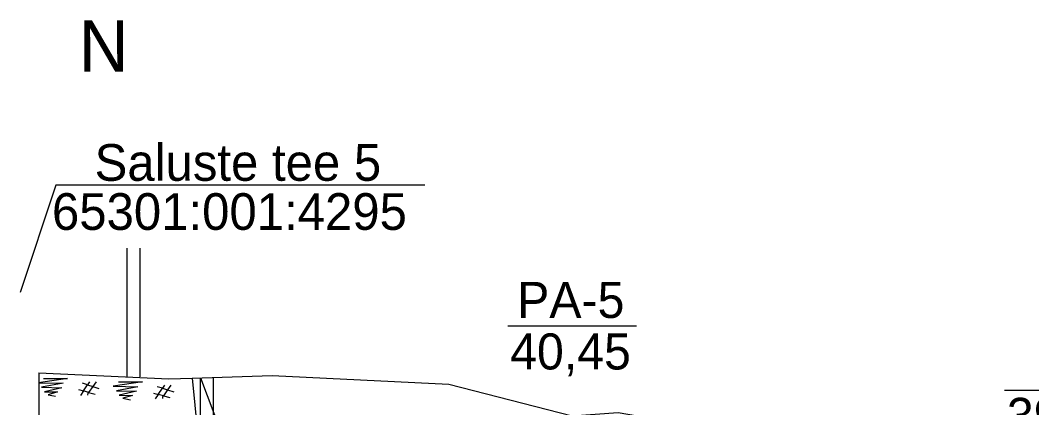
# Model space of a CAD drawing. Extents: x 544674 to 552202, y 6585829 to 6588119.
# Drawn here: x 551367.2 to 551524.2, y 6587478.1 to 6587538.3 of the extents above; entities that cross this region are included whole.
import ezdxf

# ---------------------------------------------------------------- set-up
doc = ezdxf.new("R2010")
doc.units = 0
for name, color, linetype in [('Default', 7, 'Continuous'), ('GEOLPUNKT', 7, 'Continuous'), ('illumineerimisjooned', 7, 'Continuous'), ('kataster', 7, 'Continuous'), ('Lõige', 7, 'Continuous'), ('PIIR', 7, 'Continuous'), ('RAJATIS', 7, 'Continuous'), ('TM', 7, 'Continuous'), ('Täide', 7, 'Continuous')]:
    doc.layers.add(name, color=color, linetype=linetype)

msp = doc.modelspace()

# ---------------------------------------------------------------- linework, layer by layer
at = {"layer": 'Default'}
for points in [[(551370.06, 6587483.54), (551390.22, 6587482.61), (551393.86, 6587482.72)], [(551393.86, 6587482.72), (551406.3, 6587483.12), (551433.69, 6587481.79), (551452.85, 6587476.85), (551460, 6587477.37), (551472.31, 6587475.25), (551511.31, 6587470.47), (551529.97, 6587466.85), (551529.97, 6587466.85), (551562.88, 6587467.22), (551565.79, 6587467.1), (551595.79, 6587466.71)], [(551393.86, 6587482.72), (551395.97, 6587461.24)]]:
    msp.add_lwpolyline(points, dxfattribs=at)
at = {"layer": 'GEOLPUNKT'}
for p, q in [((551442.85, 6587490.85), (551462.85, 6587490.85)), ((551519.97, 6587480.85), (551539.97, 6587480.85))]:
    msp.add_line(p, q, dxfattribs=at)
at = {"layer": 'illumineerimisjooned'}
msp.add_line((551397.17, 6587270.62), (551397.17, 6587482.83), dxfattribs=at)
at = {"layer": 'kataster'}
msp.add_line((551383.76, 6587482.91), (551383.76, 6587502.91), dxfattribs=at)
msp.add_lwpolyline([(551429.99, 6587512.66), (551372.71, 6587512.66), (551367.17, 6587496.03)], dxfattribs=at)
at = {"layer": 'PIIR'}
for p in [(551395.17, 6587258.71), (551395.17, 6587268.72)]:
    msp.add_line(p, (551395.17, 6587482.77), dxfattribs=at)
at = {"layer": 'RAJATIS'}
msp.add_line((551395.17, 6587482.77), (551402.84, 6587462.22), dxfattribs=at)
at = {"layer": 'TM'}
for p, q in [((551383.76, 6587482.91), (551383.76, 6587502.91)), ((551385.76, 6587482.91), (551385.76, 6587502.91))]:
    msp.add_line(p, q, dxfattribs=at)
at = {"layer": 'Täide'}
for points in [[(551370.06, 6587483.54), (551370.06, 6587259.96)], [(551370.79, 6587482.65), (551374.51, 6587482.67), (551369.98, 6587481.98), (551373.81, 6587481.9), (551370.47, 6587481.29), (551373.6, 6587481.2), (551370.91, 6587480.59), (551372.97, 6587480.57), (551371.48, 6587480.12), (551372.65, 6587479.89)], [(551377.68, 6587480.06), (551377.7, 6587480.37), (551377.78, 6587480.5), (551376.98, 6587480.72), (551377.63, 6587481.67), (551376.83, 6587481.92)], [(551377.93, 6587482.12), (551377.63, 6587481.67), (551378.44, 6587481.41), (551379.39, 6587481.12)], [(551378.94, 6587482.13), (551378.44, 6587481.41), (551377.78, 6587480.5), (551378.79, 6587480.22)], [(551382.41, 6587482.11), (551386.13, 6587482.14), (551381.6, 6587481.44), (551385.42, 6587481.36), (551382.09, 6587480.76), (551385.21, 6587480.66), (551382.53, 6587480.05), (551384.59, 6587480.03), (551383.1, 6587479.59), (551384.26, 6587479.36)], [(551376.22, 6587480.92), (551376.98, 6587480.72), (551376.52, 6587480.02)], [(551387.84, 6587480.39), (551388.6, 6587480.18), (551388.13, 6587479.48)], [(551389.3, 6587479.53), (551389.31, 6587479.83), (551389.4, 6587479.96), (551388.6, 6587480.18), (551389.24, 6587481.13), (551388.44, 6587481.38)], [(551389.55, 6587481.59), (551389.24, 6587481.13), (551390.05, 6587480.87), (551391, 6587480.58)], [(551390.56, 6587481.59), (551390.05, 6587480.87), (551389.4, 6587479.96), (551390.4, 6587479.68)]]:
    msp.add_lwpolyline(points, dxfattribs=at)

# ---------------------------------------------------------------- texts
at = {"layer": 'GEOLPUNKT'}
for s, p in [('PA-5', (551444.31, 6587492.05)), ('40,45', (551443.22, 6587484.05)), ('39,45', (551520.34, 6587474.05))]:
    msp.add_text(s, height=5.6, dxfattribs=at).set_placement(p)
at = {"layer": 'kataster'}
for s, p in [('Saluste tee 5', (551378.71, 6587513.35)), ('65301:001:4295', (551372.09, 6587505.73))]:
    msp.add_text(s, height=5.7, dxfattribs=at).set_placement(p)
at = {"layer": 'Lõige'}
msp.add_text('N', height=8, dxfattribs=at).set_placement((551376.26, 6587530.29))

doc.saveas('drawing.dxf')
